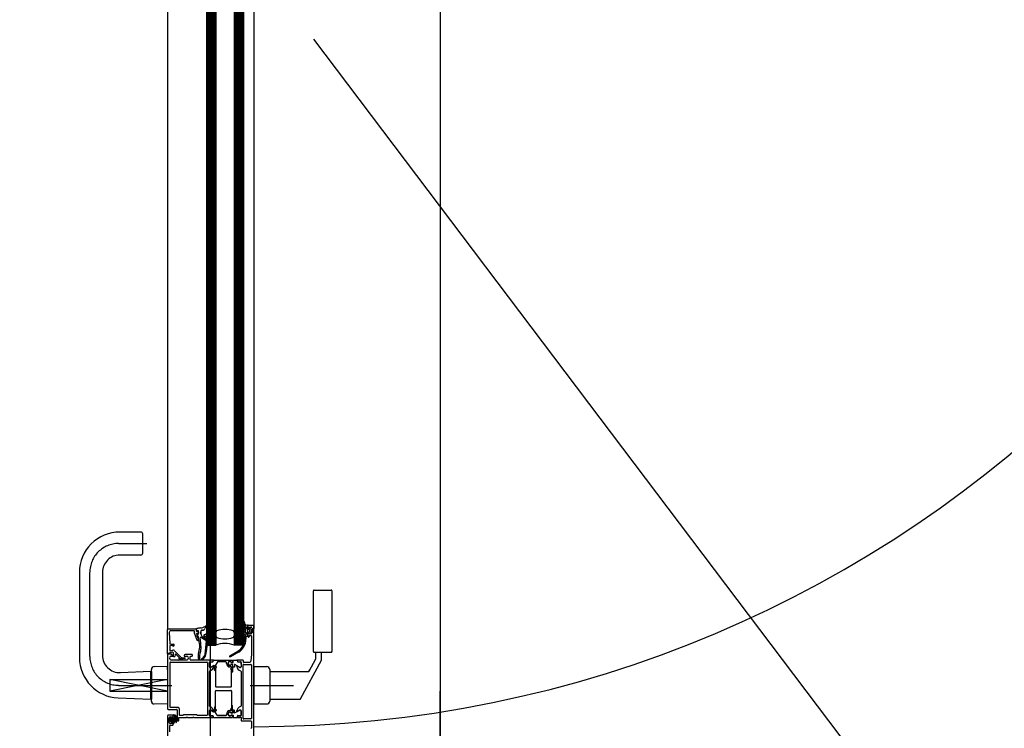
# Model space of a CAD drawing. Extents: x 2 to 87, y -108 to 11.
# Tile 318 of 352: x 49.662 to 50.518, y -30.983 to -30.367. Entities that reach past the tile are written whole.
import ezdxf

# ---------------------------------------------------------------- set-up
doc = ezdxf.new("R2010")
doc.units = 0
doc.header["$MEASUREMENT"] = 0
for name, pattern in [('$BER_SCHNITTEBENE_1_2_', [1.001, 0.001, -1]), ('DOT', [0.25, 0, -0.25]), ('IMPORT-ACAD_ISO10W100', [18.001, 12, -3, 0.001, -3])]:
    doc.linetypes.add(name, pattern=pattern)
for name, color, linetype in [('10', 7, 'CONTINUOUS'), ('13', 7, 'CONTINUOUS'), ('18', 7, 'CONTINUOUS'), ('2', 7, 'CONTINUOUS'), ('23', 7, 'CONTINUOUS'), ('32', 7, 'CONTINUOUS'), ('8', 7, 'CONTINUOUS')]:
    doc.layers.add(name, color=color, linetype=linetype)

msp = doc.modelspace()

# ---------------------------------------------------------------- linework, layer by layer
at = {"layer": '10', "color": 7, "linetype": 'Continuous'}
msp.add_line((50.5048, -31.1602), (49.9178, -30.3838), dxfattribs=at)
at = {"layer": '13', "color": 62, "linetype": 'Continuous'}
msp.add_line((49.8276, -29.8927), (49.8276, -31.0507), dxfattribs=at)
at = {"layer": '18', "color": 1, "linetype": 'DOT'}
msp.add_lwpolyline([(49.6276, -29.8927), (50.0276, -29.8927), (50.0276, -31.0507), (49.6276, -31.0507)], close=True, dxfattribs=at)
at = {"layer": '2', "color": 62, "linetype": 'Continuous'}
msp.add_line((50.0276, -29.9217), (50.0276, -31.0247), dxfattribs=at)
at = {"layer": '23', "color": 62, "linetype": 'Continuous'}
for p, q in [((49.8246, -30.0327), (49.8246, -30.9107)), ((49.8256, -30.0327), (49.8256, -30.9107)), ((49.8266, -30.0327), (49.8266, -30.9107)), ((49.8276, -30.0327), (49.8276, -30.9107)), ((49.8286, -30.0327), (49.8286, -30.9107)), ((49.8296, -30.0327), (49.8296, -30.9107)), ((49.8306, -30.0327), (49.8306, -30.9107)), ((49.8316, -30.0327), (49.8316, -30.9107)), ((49.8326, -30.0327), (49.8326, -30.9107)), ((49.8486, -30.0327), (49.8486, -30.9107)), ((49.8496, -30.0327), (49.8496, -30.9107)), ((49.8506, -30.0327), (49.8506, -30.9107)), ((49.8516, -30.0327), (49.8516, -30.9107)), ((49.8526, -30.0327), (49.8526, -30.9107)), ((49.8536, -30.0327), (49.8536, -30.9107)), ((49.8546, -30.0327), (49.8546, -30.9107)), ((49.8556, -30.0327), (49.8556, -30.9107)), ((49.8566, -30.0327), (49.8566, -30.9107)), ((49.7906, -30.0467), (49.7906, -30.8967)), ((49.8656, -30.0467), (49.8656, -30.8967)), ((49.8326, -30.9027), (49.8326, -30.8998)), ((49.8486, -30.8998), (49.8486, -30.9027)), ((49.8246, -30.9107), (49.8326, -30.9107)), ((49.8565, -30.9107), (49.8486, -30.9107))]:
    msp.add_line(p, q, dxfattribs=at)
for centre, radius, start, end in [((49.86555, -29.95005), 1.03161, 270, 360), ((49.83411, -30.89974), 0.00155, 107.74471, 180), ((49.83411, -30.90265), 0.00155, 180, 252.25135), ((49.84056, -30.91988), 0.02271, 71.96119, 107.74471), ((49.847, -30.90265), 0.00155, 287.74465, 0), ((49.84701, -30.89971), 0.00154, 360, 67.53802), ((49.84055, -30.93333), 0.02404, 70.56465, 109.43535), ((49.84055, -30.8825), 0.0227, 252.25135, 287.74468)]:
    msp.add_arc(centre, radius, start, end, dxfattribs=at)
at = {"layer": '32', "color": 62, "linetype": 'Continuous'}
for p, q in [((49.7676, -30.8125), (49.7491, -30.8125)), ((49.7691, -30.831), (49.7691, -30.814)), ((49.7676, -30.8325), (49.7491, -30.8325)), ((49.7141, -30.8475), (49.7141, -30.9216)), ((49.7341, -30.8475), (49.7341, -30.9197)), ((49.9176, -30.9164), (49.9176, -30.8634)), ((49.9181, -30.8629), (49.9331, -30.8629)), ((49.9336, -30.8634), (49.9336, -30.9164)), ((49.8566, -30.8902), (49.8566, -30.8929)), ((49.8568, -30.8903), (49.8567, -30.89)), ((49.8568, -30.8903), (49.8567, -30.89)), ((49.8574, -30.8902), (49.8577, -30.8916)), ((49.8589, -30.8949), (49.858, -30.8938)), ((49.8589, -30.8949), (49.858, -30.8938)), ((49.8595, -30.8932), (49.8605, -30.8933)), ((49.8651, -30.8937), (49.8611, -30.8937)), ((49.7911, -30.8967), (49.8151, -30.8967)), ((49.7922, -30.8998), (49.7926, -30.9094)), ((49.8136, -30.8982), (49.7937, -30.8982)), ((49.8141, -30.9002), (49.8141, -30.8987)), ((49.8163, -30.9064), (49.8141, -30.9004)), ((49.8156, -30.8972), (49.8156, -30.8982)), ((49.8162, -30.8982), (49.8159, -30.8968)), ((49.8159, -30.9014), (49.8176, -30.906)), ((49.8161, -30.8987), (49.8171, -30.8987)), ((49.8171, -30.9007), (49.8163, -30.9007)), ((49.8174, -30.8983), (49.8165, -30.8984)), ((49.8165, -30.9014), (49.8176, -30.9011)), ((49.8176, -30.8992), (49.8176, -30.9002)), ((49.8177, -30.9008), (49.8177, -30.8986)), ((49.8197, -30.901), (49.8197, -30.8988)), ((49.8197, -30.8988), (49.8197, -30.901)), ((49.8207, -30.8978), (49.821, -30.8978)), ((49.821, -30.8978), (49.8207, -30.8978)), ((49.8236, -30.9016), (49.8226, -30.9019)), ((49.8254, -30.8954), (49.8243, -30.8954)), ((49.8252, -30.8981), (49.8243, -30.9009)), ((49.8569, -30.8967), (49.8575, -30.8969)), ((49.8575, -30.8977), (49.8569, -30.8979)), ((49.8569, -30.8987), (49.8575, -30.8989)), ((49.8575, -30.8997), (49.8569, -30.8999)), ((49.8569, -30.9007), (49.8575, -30.9009)), ((49.8575, -30.9017), (49.8569, -30.9019)), ((49.8574, -30.8959), (49.857, -30.8959)), ((49.8583, -30.8994), (49.8583, -30.8972)), ((49.8583, -30.8994), (49.8583, -30.8972)), ((49.8585, -30.8967), (49.8587, -30.8966)), ((49.8585, -30.8967), (49.8587, -30.8966)), ((49.8587, -30.9), (49.8585, -30.8998)), ((49.8587, -30.8999), (49.8585, -30.8998)), ((49.859, -30.8962), (49.859, -30.8952)), ((49.859, -30.8962), (49.859, -30.8952)), ((49.859, -30.9016), (49.859, -30.9004)), ((49.859, -30.9016), (49.859, -30.9004)), ((49.8599, -30.898), (49.8599, -30.8986)), ((49.8601, -30.8967), (49.8614, -30.8967)), ((49.8614, -30.8999), (49.8601, -30.8999)), ((49.8601, -30.9009), (49.8601, -30.903)), ((49.8617, -30.8975), (49.8604, -30.8975)), ((49.8604, -30.8991), (49.8617, -30.8991)), ((49.8606, -30.8942), (49.8606, -30.8955)), ((49.8606, -30.9005), (49.8606, -30.9033)), ((49.8617, -30.8964), (49.8617, -30.8963)), ((49.8617, -30.9003), (49.8617, -30.9002)), ((49.8622, -30.8961), (49.8633, -30.8971)), ((49.8622, -30.8986), (49.8622, -30.898)), ((49.8633, -30.8995), (49.8622, -30.9005)), ((49.8623, -30.9023), (49.8631, -30.9023)), ((49.8634, -30.8975), (49.8634, -30.8991)), ((49.8641, -30.896), (49.8641, -30.9)), ((49.8656, -30.9912), (49.8656, -30.8942)), ((49.7931, -30.9099), (49.7959, -30.9099)), ((49.8171, -30.9067), (49.8168, -30.9067)), ((49.8202, -30.9042), (49.8193, -30.9042)), ((49.8233, -30.9186), (49.8244, -30.9073)), ((49.8588, -30.9038), (49.8588, -30.9057)), ((49.8598, -30.9033), (49.8593, -30.9033)), ((49.8611, -30.9038), (49.8613, -30.9038)), ((49.8618, -30.9033), (49.8618, -30.9028)), ((49.7946, -30.9169), (49.792, -30.9176)), ((49.7926, -30.9117), (49.7926, -30.9152)), ((49.7932, -30.9157), (49.7952, -30.9152)), ((49.7966, -30.9156), (49.8023, -30.9212)), ((49.7972, -30.9192), (49.7971, -30.9204)), ((49.8011, -30.9219), (49.7981, -30.9189)), ((49.8118, -30.9189), (49.8061, -30.9189)), ((49.8123, -30.9199), (49.8123, -30.9194)), ((49.8177, -30.9172), (49.8179, -30.9166)), ((49.8448, -30.9201), (49.8518, -30.916)), ((49.8523, -30.9169), (49.8453, -30.921)), ((49.9181, -30.9169), (49.9331, -30.9169)), ((49.7926, -30.9227), (49.7926, -30.9214)), ((49.7928, -30.9644), (49.7928, -30.926)), ((49.7933, -30.9255), (49.8248, -30.9255)), ((49.7996, -30.9237), (49.7936, -30.9237)), ((49.8006, -30.9225), (49.801, -30.9222)), ((49.8076, -30.9237), (49.8006, -30.9237)), ((49.804, -30.9227), (49.8007, -30.9227)), ((49.8037, -30.9218), (49.8058, -30.9218)), ((49.8058, -30.9223), (49.8047, -30.9223)), ((49.8086, -30.9214), (49.8086, -30.9227)), ((49.8103, -30.9232), (49.8103, -30.9209)), ((49.8108, -30.9204), (49.8118, -30.9204)), ((49.8271, -30.9237), (49.8108, -30.9237)), ((49.8253, -30.926), (49.8253, -30.9714)), ((49.8271, -30.9293), (49.8271, -30.9258)), ((49.8278, -30.9239), (49.8274, -30.9239)), ((49.8276, -30.9253), (49.83, -30.9253)), ((49.83, -30.9237), (49.8281, -30.9237)), ((49.8303, -30.925), (49.8303, -30.924)), ((49.8303, -30.925), (49.8303, -30.9242)), ((49.8412, -30.9253), (49.8346, -30.9253)), ((49.8412, -30.9253), (49.8346, -30.9253)), ((49.842, -30.9267), (49.842, -30.9261)), ((49.842, -30.9267), (49.842, -30.9261)), ((49.8531, -30.93), (49.8491, -30.9277)), ((49.8514, -30.924), (49.8514, -30.925)), ((49.8514, -30.9242), (49.8514, -30.925)), ((49.8536, -30.9237), (49.8517, -30.9237)), ((49.8517, -30.9253), (49.8541, -30.9253)), ((49.8543, -30.9239), (49.8539, -30.9239)), ((49.8561, -30.9237), (49.8546, -30.9237)), ((49.8546, -30.9258), (49.8546, -30.9293)), ((49.8564, -30.9744), (49.8564, -30.928)), ((49.8566, -30.9252), (49.8566, -30.9242)), ((49.8569, -30.9275), (49.8631, -30.9275)), ((49.8622, -30.9257), (49.8571, -30.9257)), ((49.8636, -30.928), (49.8636, -30.9744)), ((49.7761, -30.9337), (49.7497, -30.9347)), ((49.8271, -30.9637), (49.8271, -30.9337)), ((49.8309, -30.9287), (49.8286, -30.93)), ((49.8314, -30.9286), (49.8312, -30.9286)), ((49.8316, -30.9326), (49.8316, -30.9288)), ((49.8324, -30.9306), (49.8324, -30.9467)), ((49.8324, -30.9306), (49.8324, -30.9326)), ((49.8327, -30.9296), (49.8329, -30.9296)), ((49.8327, -30.9297), (49.8329, -30.9297)), ((49.8329, -30.9303), (49.8327, -30.9303)), ((49.8329, -30.9303), (49.8327, -30.9303)), ((49.8546, -30.9337), (49.8546, -30.9637)), ((49.8796, -30.932), (49.8796, -30.9594)), ((49.9136, -30.9337), (49.9143, -30.9323)), ((49.8324, -30.9668), (49.8324, -30.9507)), ((49.8329, -30.9471), (49.8458, -30.9471)), ((49.8329, -30.9503), (49.8458, -30.9503)), ((49.7911, -30.9667), (49.7986, -30.9667)), ((49.7999, -30.9649), (49.7933, -30.9649)), ((49.7991, -30.9672), (49.7991, -30.9762)), ((49.8009, -30.9714), (49.8009, -30.9659)), ((49.8271, -30.9681), (49.8271, -30.9716)), ((49.8309, -30.9687), (49.8286, -30.9674)), ((49.8314, -30.9688), (49.8312, -30.9688)), ((49.8316, -30.9648), (49.8316, -30.9686)), ((49.8324, -30.9668), (49.8324, -30.9648)), ((49.8329, -30.967), (49.8327, -30.967)), ((49.8329, -30.9671), (49.8327, -30.9671)), ((49.8327, -30.9677), (49.8329, -30.9677)), ((49.8327, -30.9677), (49.8329, -30.9677)), ((49.842, -30.9707), (49.842, -30.9713)), ((49.842, -30.9707), (49.842, -30.9713)), ((49.8531, -30.9674), (49.8491, -30.9697)), ((49.8546, -30.9716), (49.8546, -30.9681)), ((49.7951, -30.9717), (49.7911, -30.9717)), ((49.7921, -30.978), (49.7921, -30.974)), ((49.7931, -30.9772), (49.7931, -30.9742)), ((49.7932, -30.9741), (49.7939, -30.9736)), ((49.794, -30.9778), (49.7932, -30.9774)), ((49.7945, -30.9748), (49.7938, -30.9748)), ((49.7938, -30.9766), (49.7945, -30.9766)), ((49.7944, -30.974), (49.7954, -30.974)), ((49.7954, -30.9774), (49.7945, -30.9774)), ((49.7948, -30.9763), (49.7948, -30.9751)), ((49.7956, -30.9738), (49.7956, -30.9717)), ((49.7956, -30.9735), (49.7956, -30.9722)), ((49.7956, -30.9792), (49.7956, -30.9776)), ((49.7956, -30.9798), (49.7956, -30.9785)), ((49.7958, -30.9715), (49.7968, -30.9715)), ((49.7996, -30.9767), (49.7999, -30.9767)), ((49.8081, -30.9737), (49.8126, -30.9737)), ((49.8136, -30.9737), (49.8271, -30.9737)), ((49.8274, -30.9735), (49.8278, -30.9735)), ((49.8276, -30.9721), (49.83, -30.9721)), ((49.8281, -30.9737), (49.83, -30.9737)), ((49.8303, -30.9734), (49.8303, -30.9724)), ((49.8303, -30.9724), (49.8303, -30.9732)), ((49.8412, -30.972), (49.8346, -30.972)), ((49.8412, -30.9721), (49.8346, -30.9721)), ((49.8514, -30.9724), (49.8514, -30.9734)), ((49.8514, -30.9732), (49.8514, -30.9724)), ((49.8517, -30.9721), (49.8541, -30.9721)), ((49.8517, -30.9737), (49.8536, -30.9737)), ((49.8539, -30.9735), (49.8543, -30.9735)), ((49.8546, -30.9737), (49.8546, -30.9762)), ((49.8551, -30.9767), (49.8631, -30.9767)), ((49.8631, -30.9749), (49.8569, -30.9749)), ((49.8636, -30.9772), (49.8636, -30.9826)), ((49.7926, -30.9862), (49.7926, -30.9808)), ((49.7931, -30.9803), (49.7951, -30.9803))]:
    msp.add_line(p, q, dxfattribs=at)
at = {"layer": '32', "color": 62, "linetype": 'IMPORT-ACAD_ISO10W100'}
for p, q in [((49.7481, -30.8225), (49.7725, -30.8225)), ((49.7231, -30.9207), (49.7231, -30.8475)), ((49.7481, -30.9457), (49.7945, -30.9457)), ((49.8626, -30.9457), (49.9001, -30.9457))]:
    msp.add_line(p, q, dxfattribs=at)
at = {"layer": '32', "color": 62, "linetype": 'Continuous'}
for points in [[(49.8609, -30.8937), (49.8601, -30.8937), (49.8601, -30.8957)], [(49.7916, -30.9181), (49.7916, -30.9182), (49.7906, -30.9182), (49.7906, -30.8972)], [(49.8243, -30.8954), (49.8254, -30.8954), (49.8254, -30.8971)], [(49.8568, -30.9026), (49.8578, -30.9033), (49.8589, -30.9019)], [(49.8578, -30.9057), (49.8578, -30.9033), (49.8589, -30.9019)], [(49.8611, -30.896), (49.8616, -30.896), (49.8616, -30.895), (49.8631, -30.895)], [(49.8631, -30.901), (49.8616, -30.901), (49.8616, -30.9), (49.8611, -30.9)], [(49.7961, -30.9114), (49.7955, -30.9118), (49.7955, -30.9112), (49.7931, -30.9112)], [(49.8254, -30.9058), (49.8254, -30.906), (49.8212, -30.9035)], [(49.8212, -30.9035), (49.8254, -30.906), (49.8254, -30.9095)], [(49.8636, -30.9028), (49.8636, -30.9187), (49.8632, -30.9248)], [(49.7936, -30.9204), (49.7951, -30.9204), (49.7951, -30.9198), (49.794, -30.9187), (49.7906, -30.9187), (49.7906, -30.9662)], [(49.7966, -30.9209), (49.7957, -30.9209), (49.7958, -30.9179)], [(49.9196, -30.9227), (49.9196, -30.9226), (49.9196, -30.9225), (49.9196, -30.9169)], [(49.9246, -30.9239), (49.9246, -30.9238), (49.9246, -30.9238), (49.9246, -30.9169)], [(49.8051, -30.9199), (49.8051, -30.9204), (49.8076, -30.9204)], [(49.8271, -30.9297), (49.8271, -30.9254), (49.83, -30.9253)], [(49.8308, -30.9237), (49.8469, -30.9237), (49.847, -30.9237), (49.8471, -30.9238), (49.8471, -30.9239), (49.8471, -30.9255), (49.8471, -30.9256), (49.847, -30.9257), (49.8469, -30.9257), (49.8461, -30.9258), (49.846, -30.9258), (49.8459, -30.9257), (49.8459, -30.9255), (49.8459, -30.9251)], [(49.8338, -30.9258), (49.8324, -30.9282), (49.8324, -30.9294)], [(49.8338, -30.9258), (49.8324, -30.9282), (49.8324, -30.9294)], [(49.8488, -30.9279), (49.8488, -30.9298), (49.8488, -30.9299), (49.8487, -30.93), (49.8486, -30.93), (49.8477, -30.93), (49.8477, -30.93), (49.8476, -30.9299), (49.8475, -30.9298), (49.8475, -30.9277), (49.8475, -30.9276), (49.8474, -30.9275), (49.8473, -30.9275), (49.846, -30.9275), (49.846, -30.9275), (49.8459, -30.9276), (49.8458, -30.9277), (49.8457, -30.9279)], [(49.8458, -30.9253), (49.8458, -30.9257), (49.8459, -30.9258), (49.846, -30.9259), (49.846, -30.9259), (49.8474, -30.9259), (49.8475, -30.9259), (49.8476, -30.9258), (49.8476, -30.9257), (49.8478, -30.9239), (49.8478, -30.9238), (49.8479, -30.9237), (49.848, -30.9237), (49.8509, -30.9237)], [(49.8459, -30.9283), (49.8459, -30.9279), (49.8459, -30.9277), (49.846, -30.9276), (49.8461, -30.9276), (49.8469, -30.9277), (49.847, -30.9277), (49.8471, -30.9278), (49.8471, -30.9279), (49.8471, -30.9339)], [(49.8517, -30.9253), (49.8545, -30.9253), (49.8546, -30.9297)], [(49.8796, -30.9337), (49.9133, -30.9337), (49.9135, -30.9337), (49.9136, -30.9336), (49.9137, -30.9334), (49.9196, -30.9227)], [(49.8796, -30.9577), (49.906, -30.9577), (49.9062, -30.9577), (49.9063, -30.9576), (49.9064, -30.9574), (49.9246, -30.9239)], [(49.7478, -30.9566), (49.7761, -30.9577), (49.7761, -30.9336), (49.7766, -30.9336), (49.7766, -30.9577), (49.7761, -30.9577), (49.7761, -30.9553), (49.7761, -30.9361), (49.7761, -30.9337)], [(49.7766, -30.9597), (49.7766, -30.9595), (49.7766, -30.932)], [(49.7906, -30.9304), (49.7906, -30.9294), (49.7791, -30.9295)], [(49.7906, -30.9322), (49.7906, -30.9304), (49.7906, -30.9322), (49.7906, -30.9592), (49.7906, -30.9609), (49.7906, -30.9619), (49.7791, -30.962)], [(49.8307, -30.9288), (49.8283, -30.9302), (49.8276, -30.9302)], [(49.8459, -30.9309), (49.846, -30.9309), (49.8462, -30.9309), (49.8463, -30.9308), (49.8463, -30.9307), (49.8463, -30.9299), (49.8463, -30.9298), (49.8462, -30.9298), (49.8461, -30.9297), (49.845, -30.9297)], [(49.8459, -30.931), (49.8461, -30.931), (49.8462, -30.931), (49.8463, -30.9308), (49.8464, -30.9307), (49.8464, -30.9299), (49.8463, -30.9298), (49.8463, -30.9297), (49.8461, -30.9297), (49.845, -30.9297)], [(49.8463, -30.9467), (49.8463, -30.9319), (49.8463, -30.9318), (49.8462, -30.9317), (49.846, -30.9316), (49.8459, -30.9316)], [(49.8464, -30.9339), (49.8464, -30.9319), (49.8463, -30.9317), (49.8462, -30.9316), (49.8461, -30.9316), (49.8459, -30.9316)], [(49.8541, -30.9302), (49.8534, -30.9302), (49.851, -30.9288)], [(49.8771, -30.9295), (49.8656, -30.9295), (49.8656, -30.9619), (49.8656, -30.9295), (49.8656, -30.9619), (49.8771, -30.9619)], [(49.8463, -30.9507), (49.8463, -30.9655), (49.8463, -30.9656), (49.8462, -30.9657), (49.846, -30.9657), (49.8459, -30.9657)], [(49.8248, -30.9719), (49.8168, -30.9719), (49.8161, -30.9712), (49.8046, -30.9712), (49.8039, -30.9719), (49.8014, -30.9719)], [(49.83, -30.9721), (49.8272, -30.9721), (49.8271, -30.9677)], [(49.8276, -30.9672), (49.8283, -30.9672), (49.8307, -30.9686)], [(49.8338, -30.9716), (49.8324, -30.9692), (49.8324, -30.968)], [(49.8338, -30.9716), (49.8324, -30.9692), (49.8324, -30.968)], [(49.8459, -30.9664), (49.846, -30.9664), (49.8462, -30.9665), (49.8463, -30.9666), (49.8463, -30.9667), (49.8463, -30.9675), (49.8463, -30.9676), (49.8462, -30.9676), (49.8461, -30.9676), (49.845, -30.9676)], [(49.8459, -30.9664), (49.8461, -30.9664), (49.8462, -30.9664), (49.8463, -30.9665), (49.8464, -30.9667), (49.8464, -30.9675), (49.8463, -30.9676), (49.8463, -30.9677), (49.8461, -30.9677), (49.845, -30.9677)], [(49.8488, -30.9695), (49.8488, -30.9676), (49.8488, -30.9675), (49.8487, -30.9674), (49.8486, -30.9674), (49.8477, -30.9674), (49.8477, -30.9674), (49.8476, -30.9675), (49.8475, -30.9676), (49.8475, -30.9697), (49.8475, -30.9698), (49.8474, -30.9699), (49.8473, -30.9699), (49.846, -30.9699), (49.846, -30.9699), (49.8459, -30.9698), (49.8458, -30.9697), (49.8457, -30.9693)], [(49.8464, -30.9635), (49.8464, -30.9655), (49.8463, -30.9656), (49.8462, -30.9658), (49.8461, -30.9658), (49.8459, -30.9658)], [(49.8459, -30.9691), (49.8459, -30.9695), (49.8459, -30.9697), (49.846, -30.9698), (49.8461, -30.9698), (49.8469, -30.9697), (49.847, -30.9697), (49.8471, -30.9696), (49.8471, -30.9695), (49.8471, -30.9635)], [(49.851, -30.9686), (49.8534, -30.9672), (49.8541, -30.9672)], [(49.8546, -30.9677), (49.8546, -30.972), (49.8517, -30.9721)], [(49.7906, -30.9722), (49.7906, -31.0407), (49.794, -31.0407), (49.7951, -31.0396), (49.7951, -31.039), (49.7936, -31.039)], [(49.7931, -30.973), (49.7946, -30.973), (49.7946, -30.974), (49.7951, -30.974)], [(49.7951, -30.978), (49.7946, -30.978), (49.7946, -30.979), (49.7931, -30.979)], [(49.7961, -30.9744), (49.7956, -30.9743), (49.7954, -30.9748)], [(49.7954, -30.9766), (49.7956, -30.9771), (49.796, -30.977)], [(49.7955, -30.9752), (49.7963, -30.9757), (49.7955, -30.9762)], [(49.8004, -30.9762), (49.8004, -30.9737), (49.8071, -30.9737)], [(49.8308, -30.9737), (49.8469, -30.9737), (49.847, -30.9737), (49.8471, -30.9736), (49.8471, -30.9735), (49.8471, -30.9719), (49.8471, -30.9718), (49.847, -30.9717), (49.8469, -30.9717), (49.8461, -30.9716), (49.846, -30.9716), (49.8459, -30.9717), (49.8459, -30.9719), (49.8459, -30.9723)], [(49.8456, -30.9719), (49.8458, -30.9717), (49.8459, -30.9716), (49.846, -30.9715), (49.846, -30.9715), (49.8474, -30.9715), (49.8475, -30.9715), (49.8476, -30.9716), (49.8476, -30.9717), (49.8478, -30.9735), (49.8478, -30.9736), (49.8479, -30.9737), (49.848, -30.9737), (49.8509, -30.9737)]]:
    msp.add_lwpolyline(points, dxfattribs=at)
at = {"layer": '32', "color": 62, "linetype": 'IMPORT-ACAD_ISO10W100'}
msp.add_lwpolyline([(49.7406, -30.9407), (49.7906, -30.9406), (49.7406, -30.9508), (49.7906, -30.9508), (49.7406, -30.9407), (49.7406, -30.9508)], dxfattribs=at)
at = {"layer": '32', "color": 62, "linetype": 'Continuous'}
for centre, radius, start, end in [((49.74905, -30.8474), 0.035, 90.00011, 180.00019), ((49.76755, -30.8139), 0.0015, 0.00011, 90.00019), ((49.74905, -30.8474), 0.015, 90.00011, 180.00019), ((49.76755, -30.8309), 0.0015, 270.00011, 0.00019), ((49.91805, -30.86337), 0.0005, 89.97019, 180.02798), ((49.93305, -30.86337), 0.0005, 359.97205, 90.02886), ((49.82415, -30.89533), 0.0012, 359.79974, 120.34795), ((49.85695, -30.89019), 0.0004, 143.46607, 180.08076), ((49.85955, -30.89286), 0.003, 179.99853, 229.68001), ((49.85695, -30.89019), 0.0004, 11.01044, 142.01374), ((49.85499, -30.89111), 0.00199, 359.38096, 26.65467), ((49.85499, -30.89111), 0.002, 359.38095, 26.65466), ((49.86099, -30.89118), 0.00401, 179.38104, 220.64098), ((49.86099, -30.89118), 0.004, 179.38105, 220.64099), ((49.85959, -30.89117), 0.002, 191.00237, 265.00457), ((49.86045, -30.89365), 0.0004, 0.00034, 85.0828), ((49.86105, -30.89415), 0.0005, 90.00182, 179.99819), ((49.86505, -30.89415), 0.0005, 359.99999, 89.9991), ((49.79105, -30.89715), 0.0005, 90.00019, 179.99969), ((49.79362, -30.89965), 0.0015, 90.01389, 182.45574), ((49.81355, -30.89865), 0.0005, 0.00123, 89.99877), ((49.81456, -30.90016), 0.00051, 180.10581, 199.96575), ((49.81505, -30.89715), 0.0005, 0.00099, 89.99912), ((49.81605, -30.89815), 0.0005, 179.99974, 270.00002), ((49.8163, -30.90115), 0.0005, 90.0432, 199.93804), ((49.81615, -30.89666), 0.0003, 101.99704, 192.35644), ((49.82564, -30.94116), 0.0458, 98.11503, 102.03759), ((49.81642, -30.89806), 0.0003, 190.99412, 278.11796), ((49.8166, -30.90166), 0.0003, 110.01224, 219.99654), ((49.81178, -30.90571), 0.006, 12.81697, 39.99645), ((49.81705, -30.89915), 0.0005, 0.00144, 89.99879), ((49.81705, -30.90015), 0.0005, 270.00142, 359.99858), ((49.8174, -30.89854), 0.0003, 359.99992, 97.20766), ((49.8174, -30.90073), 0.0003, 289.99975, 0.00001), ((49.81748, -30.88394), 0.012, 278.11502, 300.34796), ((49.82069, -30.89872), 0.001, 89.99996, 180.00004), ((49.82269, -30.90091), 0.003, 180.00002, 239.21365), ((49.82069, -30.89872), 0.00099, 89.99996, 180.00004), ((49.82269, -30.90091), 0.00299, 180.00004, 239.21366), ((49.82095, -30.89522), 0.00251, 270.00005, 341.45762), ((49.82095, -30.89522), 0.0025, 270.00004, 341.45761), ((49.82274, -30.90236), 0.0005, 108.00001, 270.00005), ((49.82427, -30.89634), 0.001, 90.21903, 161.4577), ((49.82427, -30.89634), 0.00099, 90.21898, 161.45765), ((49.82311, -30.90042), 0.0012, 289.99997, 340.94396), ((49.82235, -30.89711), 0.003, 340.94387, 0.50664), ((49.85695, -30.89625), 0.0004, 90.00033, 255.00014), ((49.85695, -30.89825), 0.0004, 104.99941, 255.00028), ((49.85695, -30.90025), 0.0004, 104.99963, 255.00006), ((49.85695, -30.90225), 0.0004, 105, 240.00006), ((49.85735, -30.89545), 0.0004, 269.99983, 49.6791), ((49.85735, -30.89725), 0.0004, 284.99941, 75.00028), ((49.85735, -30.89925), 0.0004, 284.99963, 75.00006), ((49.85735, -30.90125), 0.0004, 284.99963, 75.00006), ((49.85875, -30.89711), 0.00051, 119.99987, 179.99983), ((49.85875, -30.89935), 0.00051, 179.99987, 239.99982), ((49.85875, -30.89711), 0.0005, 119.99989, 179.99984), ((49.85875, -30.89935), 0.0005, 179.99985, 239.99981), ((49.85845, -30.89613), 0.00049, 299.9999, 359.99986), ((49.85845, -30.89613), 0.0005, 299.99989, 359.99984), ((49.85845, -30.90033), 0.0005, 359.99985, 59.99981), ((49.85845, -30.90033), 0.00049, 359.99984, 59.99979), ((49.85846, -30.89513), 0.000486, 359.9998, 40.64097), ((49.85846, -30.89513), 0.000496, 359.99982, 40.64098), ((49.85845, -30.90155), 0.00049, 321.98256, 359.99981), ((49.85845, -30.90155), 0.0005, 321.98252, 359.99977), ((49.86005, -30.89615), 0.0005, 89.99985, 269.99985), ((49.86005, -30.90035), 0.0005, 89.99985, 269.99985), ((49.86035, -30.89795), 0.0005, 89.99873, 180.00097), ((49.86035, -30.89855), 0.0005, 179.99873, 270.00097), ((49.86105, -30.89545), 0.0005, 180.00091, 270.00001), ((49.86105, -30.90045), 0.0005, 90.00182, 179.99819), ((49.86135, -30.89635), 0.0003, 269.99981, 359.99989), ((49.86135, -30.90015), 0.0003, 359.99981, 89.99989), ((49.86195, -30.89625), 0.0003, 45.00322, 179.99441), ((49.86165, -30.89795), 0.0005, 359.99775, 90.00194), ((49.86165, -30.89855), 0.0005, 269.99775, 0.00194), ((49.86195, -30.90025), 0.0003, 179.99981, 315.00176), ((49.86225, -30.90275), 0.0005, 90.00035, 179.99965), ((49.86305, -30.89595), 0.001, 0.00074, 89.99926), ((49.86305, -30.89995), 0.001, 269.99966, 0.00034), ((49.86305, -30.90275), 0.0005, 359.99927, 90.00073), ((49.86285, -30.89743), 0.0005, 359.99987, 45.02007), ((49.86285, -30.89907), 0.0005, 314.97221, 359.99991), ((49.79303, -30.90935), 0.000499, 182.31592, 270.02689), ((49.79305, -30.91165), 0.0005, 89.99969, 179.99997), ((49.79574, -30.91065), 0.000809, 295.09691, 81.1807), ((49.81673, -30.90615), 0.000499, 200.11372, 270.02954), ((49.81705, -30.90615), 0.0005, 270.02359, 19.9583), ((49.77452, -30.91419), 0.04421, 3.99867, 12.81693), ((49.80775, -30.91231), 0.01094, 336.92934, 6.30657), ((49.8193, -30.90443), 0.0003, 89.99364, 188.45014), ((49.73482, -30.91698), 0.0851, 2.76249, 8.45011), ((49.88845, -30.79199), 0.13132, 238.64489, 240.51332), ((49.8229, -30.90386), 0.001, 43.31028, 95.95822), ((49.81445, -30.91182), 0.01261, 31.48007, 43.31027), ((49.82332, -30.90717), 0.001, 354.56526, 60.51332), ((49.73196, -30.90187), 0.09369, 349.45911, 355.37141), ((49.82435, -30.90576), 0.001, 0.0001, 31.48014), ((49.84575, -30.90561), 0.012, 299.99262, 0.00713), ((49.84575, -30.90561), 0.013, 299.99749, 0.00215), ((49.85925, -30.90375), 0.0005, 89.99983, 179.99482), ((49.85975, -30.90295), 0.0003, 269.9999, 359.99999), ((49.86105, -30.90325), 0.0005, 180.00162, 269.99838), ((49.86125, -30.90325), 0.0005, 270.00123, 359.99877), ((49.74905, -30.91968), 0.015, 180.00011, 272.19466), ((49.79205, -30.91804), 0.0005, 105.00451, 179.99253), ((49.79305, -30.91518), 0.0005, 180.00287, 284.99929), ((49.7948, -30.91781), 0.001, 354.99996, 105.00014), ((49.79551, -30.91659), 0.0015, 44.99922, 104.99982), ((49.79768, -30.91918), 0.0005, 44.99995, 175.00137), ((49.80605, -30.91985), 0.001, 90.00136, 179.9987), ((49.81175, -30.91935), 0.0005, 0.00152, 89.99848), ((49.83024, -30.9206), 0.013, 164.68661, 191.57545), ((49.83032, -30.9209), 0.012, 157.55049, 190.14071), ((49.81183, -30.91326), 0.008, 337.55047, 2.76247), ((49.81826, -30.91811), 0.005, 294.10449, 354.56416), ((49.81817, -30.91793), 0.006, 294.18487, 349.61359), ((49.91805, -30.91637), 0.0005, 179.97022, 270.02977), ((49.93305, -30.91637), 0.0005, 269.97112, 0.02969), ((49.74905, -30.92159), 0.035, 180.00019, 267.80562), ((49.79355, -30.92135), 0.001, 90.00152, 179.99848), ((49.79355, -30.92265), 0.001, 180.00094, 269.99946), ((49.79325, -30.92595), 0.0005, 90.00126, 179.99782), ((49.79564, -30.92075), 0.0001, 174.94688, 270.00034), ((49.79658, -30.92035), 0.0005, 270.00021, 355.00026), ((49.80005, -30.92313), 0.000725, 226.3959, 313.6041), ((49.80066, -30.92255), 0.0000983, 132.14419, 270.00015), ((49.80088, -30.92196), 0.0002, 300.00911, 44.98967), ((49.80362, -30.91975), 0.002, 225.00006, 269.99998), ((49.80396, -30.92233), 0.000319, 268.96386, 329.24619), ((49.80466, -30.92275), 0.0005, 89.99993, 149.24611), ((49.8058, -30.922), 0.00025, 359.99998, 93.55545), ((49.8058, -30.922), 0.00025, 266.44467, 0.00014), ((49.80755, -30.92135), 0.001, 0.00054, 89.99946), ((49.80755, -30.92265), 0.001, 270.00054, 359.99946), ((49.81075, -30.92085), 0.0005, 89.99976, 180.00024), ((49.81075, -30.92315), 0.0005, 179.99957, 270.00044), ((49.81175, -30.91985), 0.0005, 270.00006, 359.99994), ((49.818, -30.9231), 0.000511, 191.57544, 10.14078), ((49.82047, -30.92304), 0.0004, 114.81244, 294.18402), ((49.82475, -30.92595), 0.0005, 0.00035, 89.99965), ((49.82732, -30.92357), 0.000279, 196.41993, 271.16454), ((49.82717, -30.92535), 0.00012, 89.99996, 180.00004), ((49.82756, -30.92576), 0.0005, 89.99966, 180.00034), ((49.82778, -30.92357), 0.000279, 268.83715, 343.57539), ((49.82993, -30.92395), 0.0003, 359.99996, 90.00004), ((49.82993, -30.92493), 0.0003, 269.99996, 0.00004), ((49.82996, -30.92496), 0.0003, 269.99996, 0.00004), ((49.83076, -30.92415), 0.0005, 89.9999, 179.99999), ((49.83459, -30.92625), 0.001, 89.99631, 150.01038), ((49.83459, -30.92625), 0.00095, 90.00027, 150.01049), ((49.84115, -30.92605), 0.000799, 359.94225, 90.06105), ((49.84115, -30.92605), 0.000749, 359.94033, 90.06304), ((49.84495, -30.92665), 0.00305, 179.99996, 270.00004), ((49.84495, -30.92665), 0.003, 179.99869, 270.00131), ((49.84496, -30.92665), 0.0018, 61.91806, 180.00003), ((49.84496, -30.92665), 0.0018, 179.99999, 298.08195), ((49.84489, -30.92657), 0.00152, 57.27388, 178.61685), ((49.84489, -30.92657), 0.00152, 178.61686, 299.95984), ((49.84495, -30.9205), 0.0005, 119.99977, 299.99977), ((49.849, -30.92785), 0.0002, 60.00001, 179.99996), ((49.85084, -30.92415), 0.0005, 359.99996, 90.00004), ((49.85164, -30.92496), 0.0003, 179.99996, 270.00004), ((49.85167, -30.92395), 0.0003, 89.99996, 180.00004), ((49.85167, -30.92493), 0.0003, 179.99996, 270.00004), ((49.85382, -30.92357), 0.000279, 196.42461, 271.16285), ((49.85404, -30.92576), 0.0005, 359.99966, 90.00034), ((49.85428, -30.92357), 0.000279, 268.83546, 343.58008), ((49.85443, -30.92535), 0.00012, 359.99996, 90.00004), ((49.85605, -30.92415), 0.0005, 359.99961, 90.00028), ((49.85685, -30.92795), 0.0005, 90.00064, 179.99936), ((49.85705, -30.92515), 0.0005, 180, 269.99989), ((49.86212, -30.92465), 0.001, 270, 355.91418), ((49.86305, -30.92795), 0.0005, 0.00009, 90.00037), ((49.77905, -30.9319), 0.0025, 89.99877, 180.00101), ((49.82755, -30.92965), 0.0005, 179.99996, 270.00004), ((49.82755, -30.93365), 0.0005, 107.74844, 180.00008), ((49.82805, -30.9291), 0.001, 188.18161, 302.72701), ((49.82588, -30.92841), 0.005, 287.74844, 354.37739), ((49.83071, -30.92889), 0.000138, 354.37749, 120.0001), ((49.83114, -30.92905), 0.0005, 89.99999, 119.99988), ((49.83135, -30.92875), 0.0002, 359.99996, 90.00004), ((49.83195, -30.93255), 0.0004, 180, 360), ((49.83265, -30.92935), 0.0003, 179.99996, 270.00004), ((49.83265, -30.93055), 0.0003, 89.99996, 180.00004), ((49.83265, -30.92935), 0.00025, 179.99996, 270.00004), ((49.83265, -30.93055), 0.00025, 89.99996, 180.00004), ((49.83285, -30.92995), 0.00035, 270, 90), ((49.83285, -30.92995), 0.0003, 270, 90), ((49.8458, -30.93125), 0.00035, 90, 270), ((49.8458, -30.93125), 0.0003, 90, 270), ((49.8467, -30.93385), 0.0004, 180, 360), ((49.85089, -30.92889), 0.000138, 59.9999, 185.62251), ((49.85573, -30.92841), 0.005, 185.62261, 252.25155), ((49.85355, -30.9291), 0.001, 237.27299, 351.81839), ((49.85405, -30.92965), 0.0005, 269.99996, 0.00004), ((49.85405, -30.93365), 0.0005, 359.99998, 72.25161), ((49.87705, -30.93194), 0.0025, 359.99996, 90.00004), ((49.83285, -30.94665), 0.00045, 179.99996, 270.00004), ((49.83285, -30.95065), 0.00045, 89.99996, 180.00004), ((49.8458, -30.94665), 0.00045, 269.99994, 359.99904), ((49.8458, -30.95065), 0.00045, 359.99989, 89.99998), ((49.77905, -30.9594), 0.0025, 179.99998, 270.00046), ((49.87705, -30.95937), 0.0025, 269.99996, 0.00004), ((49.79105, -30.96615), 0.0005, 180.00191, 269.99809), ((49.79325, -30.96435), 0.0005, 180.00099, 269.99912), ((49.79855, -30.96715), 0.0005, 359.99927, 90.00073), ((49.79985, -30.96585), 0.001, 359.99966, 90.00034), ((49.82755, -30.96365), 0.0005, 179.99998, 252.25161), ((49.82755, -30.96765), 0.0005, 89.99996, 180.00004), ((49.82805, -30.96821), 0.001, 57.27299, 171.81839), ((49.82588, -30.96889), 0.005, 5.62261, 72.25155), ((49.83071, -30.96841), 0.000138, 240.0001, 5.6227), ((49.83114, -30.96825), 0.0005, 240.00012, 270.00001), ((49.83135, -30.96855), 0.0002, 269.99996, 0.00004), ((49.83195, -30.96475), 0.0004, 360, 180), ((49.83265, -30.96675), 0.0003, 179.99996, 270.00004), ((49.83265, -30.96795), 0.0003, 89.99996, 180.00004), ((49.83265, -30.96675), 0.00025, 179.99996, 270.00004), ((49.83265, -30.96795), 0.00025, 89.99996, 180.00004), ((49.83285, -30.96735), 0.00035, 270, 90), ((49.83285, -30.96735), 0.0003, 270, 90), ((49.84495, -30.97065), 0.00305, 89.99868, 180.0013), ((49.84495, -30.97065), 0.003, 89.99869, 180.00131), ((49.84496, -30.97065), 0.0018, 61.91805, 180.00002), ((49.84496, -30.97065), 0.0018, 179.99999, 298.08195), ((49.84487, -30.97056), 0.0015, 57.12997, 178.00718), ((49.84487, -30.97056), 0.0015, 178.00712, 298.88433), ((49.8458, -30.96605), 0.00035, 90, 270), ((49.8458, -30.96605), 0.0003, 90, 270), ((49.8467, -30.96345), 0.0004, 360, 180), ((49.849, -30.96945), 0.0002, 180.00003, 299.99999), ((49.85573, -30.96889), 0.005, 107.74845, 174.37739), ((49.85089, -30.96841), 0.000138, 174.37749, 300.0001), ((49.85355, -30.96821), 0.001, 8.18161, 122.72701), ((49.85405, -30.96765), 0.0005, 359.99996, 90.00004), ((49.85405, -30.96365), 0.0005, 287.74839, 0.00002), ((49.79105, -30.97215), 0.0005, 90.00348, 179.99652), ((49.79305, -30.97395), 0.001, 90.00054, 179.99946), ((49.79305, -30.97795), 0.001, 179.99996, 270.00004), ((49.79326, -30.97418), 0.000194, 119.71986, 180.64406), ((49.79326, -30.97714), 0.000195, 178.6395, 244.22705), ((49.79131, -30.97566), 0.00262, 339.91554, 20.08445), ((49.794, -30.97372), 0.000204, 348.57014, 120.46007), ((49.79401, -30.97753), 0.000202, 243.80103, 349.32907), ((49.7944, -30.97376), 0.000199, 180.02763, 270.26158), ((49.79441, -30.97757), 0.000203, 90.46854, 179.2437), ((49.79447, -30.97506), 0.0003, 359.99977, 89.99947), ((49.79447, -30.97626), 0.0003, 269.9989, 359.99977), ((49.79505, -30.97215), 0.0005, 359.99829, 90.00698), ((49.79505, -30.97345), 0.0005, 269.99646, 0.00789), ((49.79505, -30.97845), 0.0005, 0.00035, 89.99965), ((49.79505, -30.97975), 0.0005, 269.99994, 0.00178), ((49.79559, -30.97492), 0.0003, 154.74614, 240.73672), ((49.79559, -30.9764), 0.0003, 119.26335, 204.61536), ((49.79537, -30.97376), 0.000198, 269.35583, 0.06862), ((49.79537, -30.97757), 0.000198, 359.70033, 90.58457), ((49.79576, -30.97162), 0.000198, 88.95063, 179.89979), ((49.79557, -30.97814), 0.00101, 269.61174, 344.12924), ((49.79574, -30.97647), 0.0005, 290.32627, 353.11133), ((49.79598, -30.97467), 0.0003, 4.32743, 76.25099), ((49.78665, -30.97538), 0.00965, 353.11137, 4.32752), ((49.78701, -30.97538), 0.01, 342.35264, 15.1948), ((49.79704, -30.97272), 0.000381, 24.28339, 185.95186), ((49.7966, -30.97359), 0.00217, 54.57994, 85.49712), ((49.79333, -30.97532), 0.00491, 334.84346, 34.20659), ((49.79809, -30.97756), 0.000351, 154.26699, 245.87972), ((49.79291, -30.97524), 0.00602, 335.97359, 34.65026), ((49.79809, -30.97756), 0.000351, 245.87979, 337.49253), ((49.79955, -30.97615), 0.0005, 180.00032, 270.0006), ((49.79985, -30.97615), 0.0005, 270.00015, 359.99985), ((49.80135, -30.97135), 0.0005, 180.00182, 269.99819), ((49.80755, -30.97418), 0.000725, 46.3959, 133.6041), ((49.81305, -30.97418), 0.000725, 46.3959, 133.6041), ((49.82475, -30.97135), 0.0005, 270.00172, 359.99828), ((49.82717, -30.97195), 0.00012, 179.99996, 270.00004), ((49.82732, -30.97373), 0.000279, 88.83546, 163.58007), ((49.82756, -30.97154), 0.0005, 179.99966, 270.00034), ((49.82778, -30.97373), 0.000279, 16.42461, 91.16285), ((49.82993, -30.97237), 0.0003, 359.99996, 90.00004), ((49.82993, -30.97335), 0.0003, 269.99996, 0.00004), ((49.82996, -30.97234), 0.0003, 359.99996, 90.00004), ((49.83076, -30.97315), 0.0005, 179.99996, 270.00004), ((49.83459, -30.97105), 0.001, 209.98967, 270.00374), ((49.83459, -30.97105), 0.00095, 209.98968, 270.00376), ((49.84115, -30.97125), 0.000749, 269.937, 0.05971), ((49.84115, -30.97125), 0.000799, 269.93895, 0.05776), ((49.85084, -30.97315), 0.0005, 269.99996, 0.00004), ((49.85164, -30.97234), 0.0003, 89.99996, 180.00004), ((49.85167, -30.97237), 0.0003, 89.99996, 180.00004), ((49.85167, -30.97335), 0.0003, 179.99996, 270.00004), ((49.85382, -30.97373), 0.000279, 88.83715, 163.57539), ((49.85404, -30.97154), 0.0005, 269.99966, 0.00034), ((49.85428, -30.97373), 0.000279, 16.41993, 91.16454), ((49.85443, -30.97195), 0.00012, 269.99996, 0.00004), ((49.85505, -30.97615), 0.0005, 180.00133, 269.99867), ((49.85685, -30.97435), 0.0005, 179.99927, 270.00073), ((49.86305, -30.97435), 0.0005, 269.99908, 0.00093), ((49.86305, -30.97715), 0.0005, 360, 89.99656), ((49.79305, -30.98075), 0.0005, 89.99957, 180.00044), ((49.86305, -30.98255), 0.0005, 270.00064, 359.99936)]:
    msp.add_arc(centre, radius, start, end, dxfattribs=at)
at = {"layer": '32', "color": 62, "linetype": 'IMPORT-ACAD_ISO10W100'}
for centre, start, end in [((49.74805, -30.8474), 90.00011, 180.00019), ((49.74805, -30.92065), 180.00011, 270.00019)]:
    msp.add_arc(centre, 0.025, start, end, dxfattribs=at)
at = {"layer": '32', "color": 62, "linetype": 'Continuous'}
msp.add_point((49.8228, -30.9029), dxfattribs=at)
at = {"layer": '8', "color": 62, "linetype": '$BER_SCHNITTEBENE_1_2_'}
msp.add_line((50.0276, -31.0507), (50.0276, -29.8927), dxfattribs=at)

doc.saveas('drawing.dxf')
